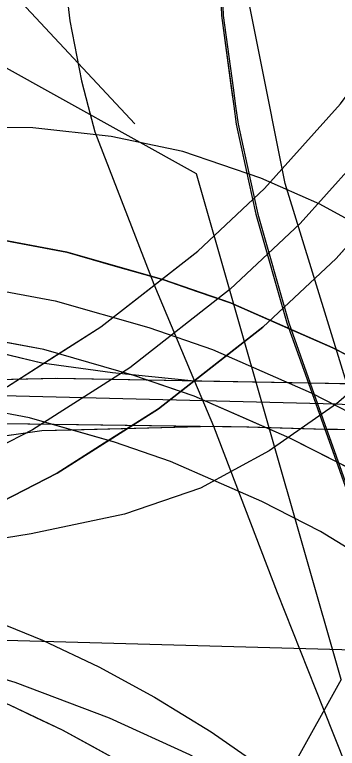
# Model space of a CAD drawing. Extents: x -132.8 to -73.3, y -60 to -26.
# Drawn here: x -125.4441 to -125.3795, y -49.2222 to -49.0755 of the extents above; entities that cross this region are included whole.
import ezdxf

# ---------------------------------------------------------------- set-up
doc = ezdxf.new("R2010")
doc.units = 0
for name, color, linetype in [('tdCoCityStreetMinor', 7, 'Continuous'), ('tdCoDivCarto', 7, 'Continuous'), ('tdCoInt', 7, 'Continuous'), ('tdCoIntCL', 7, 'Continuous'), ('tdCoIntRamp', 7, 'Continuous'), ('tdCoIntRte', 7, 'Continuous'), ('tdCoPrimary', 7, 'Continuous'), ('tdCoSectLine', 7, 'Continuous'), ('tdCoStrucDivPri', 7, 'Continuous'), ('tdCoStrucNonDivPri', 7, 'Continuous'), ('tdCoStrucPriMaintName', 7, 'Continuous')]:
    doc.layers.add(name, color=color, linetype=linetype)

msp = doc.modelspace()

# ---------------------------------------------------------------- linework, layer by layer
at = {"layer": 'tdCoCityStreetMinor'}
msp.add_lwpolyline([(-125.43317, -49.03359), (-125.4341, -49.04171), (-125.4346, -49.05116), (-125.43481, -49.06032), (-125.4342, -49.06644), (-125.43305, -49.07672), (-125.43067, -49.08872), (-125.42933, -49.09382), (-125.428, -49.0989), (-125.41623, -49.12935), (-125.40807, -49.14873), (-125.40428, -49.15776), (-125.39155, -49.191), (-125.38238, -49.2142), (-125.37548, -49.23146), (-125.37102, -49.24265), (-125.36675, -49.25358), (-125.36141, -49.26714), (-125.35664, -49.27915), (-125.34751, -49.30216)], dxfattribs=at)
at = {"layer": 'tdCoDivCarto'}
for p, q in [((-125.43861, -49.14517), (-125.45431, -49.14139)), ((-125.42447, -49.14706), (-125.43861, -49.14517)), ((-125.40807, -49.14873), (-125.42447, -49.14706)), ((-125.38495, -49.14915), (-125.40807, -49.14873)), ((-125.37015, -49.14943), (-125.38495, -49.14915)), ((-125.4386, -49.1586), (-125.40428, -49.15776)), ((-125.40428, -49.15776), (-125.39724, -49.15784)), ((-125.39724, -49.15784), (-125.38168, -49.15831)), ((-125.44995, -49.16018), (-125.4386, -49.1586)), ((-125.38168, -49.15831), (-125.37954, -49.15837)), ((-125.37954, -49.15837), (-125.35414, -49.15912))]:
    msp.add_line(p, q, dxfattribs=at)
for points in [[(-125.38537, -48.94668), (-125.38606, -48.9494), (-125.39469, -48.98516), (-125.39963, -49.01179), (-125.40185, -49.03448), (-125.40333, -49.04952), (-125.40234, -49.07566), (-125.40038, -49.09007)], [(-125.38537, -48.94668), (-125.38606, -48.9494), (-125.39469, -48.98516), (-125.39963, -49.01179), (-125.40185, -49.03448), (-125.40333, -49.04952), (-125.40234, -49.07566), (-125.40038, -49.09007)], [(-125.40038, -49.09007), (-125.39987, -49.09374)], [(-125.40038, -49.09007), (-125.39987, -49.09374)], [(-125.39987, -49.09374), (-125.39938, -49.09736), (-125.39689, -49.10872), (-125.39543, -49.11537), (-125.38927, -49.13707), (-125.38495, -49.14915), (-125.38168, -49.15831), (-125.38115, -49.1598), (-125.37728, -49.17064)], [(-125.39987, -49.09374), (-125.39938, -49.09736), (-125.39689, -49.10872), (-125.39543, -49.11537), (-125.38927, -49.13707), (-125.38495, -49.14915), (-125.38168, -49.15831), (-125.38115, -49.1598), (-125.37728, -49.17064)], [(-125.40807, -49.14873), (-125.42447, -49.14706), (-125.43861, -49.14517), (-125.45431, -49.14139), (-125.46557, -49.13761), (-125.47565, -49.13342), (-125.48691, -49.12972), (-125.49669, -49.12725), (-125.50648, -49.12553), (-125.51576, -49.12438), (-125.52501, -49.12392), (-125.53216, -49.12392), (-125.53443, -49.12403)], [(-125.33811, -49.15026), (-125.33883, -49.15024), (-125.3506, -49.14985), (-125.35483, -49.14971), (-125.37015, -49.14943), (-125.38495, -49.14915), (-125.43547, -49.14823), (-125.46802, -49.14897), (-125.49539, -49.15045), (-125.51759, -49.15291), (-125.5457, -49.15784), (-125.57307, -49.16401), (-125.59256, -49.17017), (-125.61944, -49.18053), (-125.62885, -49.18434)], [(-125.33811, -49.15026), (-125.33883, -49.15024), (-125.3506, -49.14985), (-125.35483, -49.14971), (-125.37015, -49.14943), (-125.38495, -49.14915), (-125.43547, -49.14823), (-125.46802, -49.14897), (-125.49539, -49.15045), (-125.51759, -49.15291), (-125.5457, -49.15784), (-125.57307, -49.16401), (-125.59256, -49.17017), (-125.61944, -49.18053), (-125.62885, -49.18434)], [(-125.33811, -49.15026), (-125.33883, -49.15024), (-125.3506, -49.14985), (-125.35483, -49.14971), (-125.37015, -49.14943), (-125.38495, -49.14915), (-125.40807, -49.14873)], [(-125.62631, -49.19111), (-125.62018, -49.18892), (-125.59305, -49.1793), (-125.57332, -49.17363), (-125.56247, -49.17042), (-125.53584, -49.16426), (-125.51068, -49.16031), (-125.48208, -49.1576), (-125.45569, -49.1571), (-125.39724, -49.15784), (-125.38168, -49.15831), (-125.37954, -49.15837), (-125.33925, -49.15957), (-125.3384, -49.15959)], [(-125.62631, -49.19111), (-125.62018, -49.18892), (-125.59305, -49.1793), (-125.57332, -49.17363), (-125.56247, -49.17042), (-125.53584, -49.16426), (-125.51068, -49.16031), (-125.48208, -49.1576), (-125.45569, -49.1571), (-125.39724, -49.15784), (-125.38168, -49.15831), (-125.37954, -49.15837), (-125.33925, -49.15957), (-125.3384, -49.15959)], [(-125.57462, -49.20235), (-125.55288, -49.19466), (-125.53897, -49.18973), (-125.52664, -49.18559), (-125.51638, -49.18174), (-125.50243, -49.17685), (-125.48724, -49.17133), (-125.47767, -49.16817), (-125.46652, -49.16442), (-125.45853, -49.16205), (-125.44995, -49.16018), (-125.4386, -49.1586), (-125.40428, -49.15776)], [(-125.40428, -49.15776), (-125.39724, -49.15784), (-125.38168, -49.15831), (-125.37954, -49.15837), (-125.35414, -49.15912)]]:
    msp.add_lwpolyline(points, dxfattribs=at)
at = {"layer": 'tdCoInt'}
msp.add_lwpolyline([(-125.32287, -49.94544), (-125.31786, -49.72638), (-125.31337, -49.4948), (-125.31319, -49.45383), (-125.316, -49.40864), (-125.31686, -49.40024), (-125.32363, -49.35041), (-125.34408, -49.25836), (-125.36953, -49.17562), (-125.38996, -49.10923), (-125.40057, -49.05604), (-125.4044, -49.01117), (-125.40481, -48.98416), (-125.40367, -48.95353), (-125.40201, -48.9316)], dxfattribs=at)
at = {"layer": 'tdCoIntCL'}
for points in [[(-125.35719, -49.1308), (-125.36432, -49.12461), (-125.37156, -49.11959), (-125.38306, -49.11334), (-125.39481, -49.10816), (-125.41045, -49.1028), (-125.42478, -49.09983), (-125.44039, -49.09809), (-125.45691, -49.098), (-125.47112, -49.09947), (-125.48608, -49.10259), (-125.49959, -49.10695), (-125.51226, -49.11236), (-125.52701, -49.12046), (-125.55038, -49.1318)], [(-125.35719, -49.1308), (-125.36889, -49.14394), (-125.37969, -49.15329)], [(-125.60866, -49.17959), (-125.57249, -49.16729), (-125.53615, -49.15907), (-125.51726, -49.15579), (-125.49462, -49.15323), (-125.47444, -49.15204), (-125.44639, -49.15163), (-125.37969, -49.15329)], [(-125.37969, -49.15329), (-125.3932, -49.16264), (-125.40691, -49.17012), (-125.42208, -49.17531), (-125.44078, -49.17926), (-125.45886, -49.18217), (-125.47848, -49.18385), (-125.4946, -49.18404), (-125.51309, -49.18404), (-125.53532, -49.18404), (-125.56932, -49.19055)], [(-125.37969, -49.15329), (-125.35049, -49.15502), (-125.33907, -49.1552)], [(-125.56932, -49.19055), (-125.54524, -49.19208), (-125.52634, -49.19299), (-125.50973, -49.19438), (-125.4915, -49.19678), (-125.47859, -49.19933), (-125.46434, -49.20285), (-125.44401, -49.20893), (-125.42517, -49.21606), (-125.40912, -49.22341), (-125.39757, -49.22956), (-125.37716, -49.24112), (-125.36058, -49.25507), (-125.347, -49.26805), (-125.3375, -49.27841), (-125.3078, -49.27213)]]:
    msp.add_lwpolyline(points, dxfattribs=at)
at = {"layer": 'tdCoIntRamp'}
for points in [[(-125.35397, -49.07547), (-125.3578, -49.0816), (-125.37118, -49.09962), (-125.38696, -49.1172), (-125.40094, -49.13033), (-125.42105, -49.14608), (-125.44051, -49.15846), (-125.46157, -49.16926), (-125.49101, -49.1804), (-125.53644, -49.19429), (-125.62136, -49.21692)], [(-125.45497, -49.12912), (-125.43594, -49.1327), (-125.41723, -49.13803), (-125.40452, -49.14243), (-125.38474, -49.15109), (-125.37151, -49.15784), (-125.35408, -49.16854), (-125.34063, -49.17809), (-125.32659, -49.19006), (-125.31563, -49.20037), (-125.30485, -49.21192), (-125.29369, -49.22574)]]:
    msp.add_lwpolyline(points, dxfattribs=at)
at = {"layer": 'tdCoIntRte'}
for points in [[(-125.38644, -48.9494), (-125.39507, -48.98516), (-125.40001, -49.01179), (-125.40223, -49.03448), (-125.4037, -49.04952), (-125.40272, -49.07566), (-125.40025, -49.09374), (-125.39976, -49.09736), (-125.39727, -49.10872), (-125.39581, -49.11537), (-125.38965, -49.13707), (-125.38533, -49.14915)], [(-125.38644, -48.9494), (-125.39507, -48.98516), (-125.40001, -49.01179), (-125.40223, -49.03448), (-125.4037, -49.04952), (-125.40272, -49.07566), (-125.40075, -49.09007), (-125.40025, -49.09374), (-125.39976, -49.09736), (-125.39727, -49.10872), (-125.39581, -49.11537), (-125.38965, -49.13707), (-125.38533, -49.14915)], [(-125.38533, -49.14915), (-125.43585, -49.14823), (-125.4684, -49.14897)], [(-125.38533, -49.14915), (-125.43585, -49.14823), (-125.4684, -49.14897)], [(-125.38533, -49.14915), (-125.38206, -49.15831)], [(-125.30054, -49.15224), (-125.31015, -49.15152), (-125.31797, -49.15094), (-125.33849, -49.15026), (-125.33921, -49.15024), (-125.35098, -49.14985), (-125.35521, -49.14971), (-125.37053, -49.14943), (-125.38533, -49.14915)], [(-125.38533, -49.14915), (-125.38206, -49.15831)], [(-125.30054, -49.15224), (-125.31015, -49.15152), (-125.31797, -49.15094), (-125.33849, -49.15026), (-125.33921, -49.15024), (-125.35098, -49.14985), (-125.35521, -49.14971), (-125.37053, -49.14943), (-125.38533, -49.14915)], [(-125.45607, -49.1571), (-125.39762, -49.15784), (-125.38206, -49.15831)], [(-125.45607, -49.1571), (-125.39762, -49.15784), (-125.38206, -49.15831)], [(-125.38206, -49.15831), (-125.37992, -49.15837), (-125.33963, -49.15957), (-125.33878, -49.15959), (-125.33221, -49.15979), (-125.31452, -49.16031), (-125.3106, -49.16041), (-125.29989, -49.16067)], [(-125.38206, -49.15831), (-125.38153, -49.1598), (-125.37732, -49.17159), (-125.36893, -49.19083), (-125.35475, -49.22472), (-125.35118, -49.23324), (-125.34618, -49.24483), (-125.33592, -49.26863), (-125.33342, -49.27443), (-125.3321, -49.2777), (-125.32698, -49.29037), (-125.31551, -49.31873), (-125.31413, -49.32215), (-125.31355, -49.32358), (-125.30999, -49.33238), (-125.30087, -49.36173), (-125.29396, -49.39379), (-125.29076, -49.41795), (-125.28928, -49.43645), (-125.28917, -49.44626), (-125.28911, -49.45143), (-125.28839, -49.51345)], [(-125.38206, -49.15831), (-125.37992, -49.15837), (-125.33963, -49.15957), (-125.33878, -49.15959), (-125.33221, -49.15979), (-125.31452, -49.16031), (-125.3106, -49.16041), (-125.29989, -49.16067)], [(-125.38206, -49.15831), (-125.38153, -49.1598), (-125.37766, -49.17064), (-125.37732, -49.17159), (-125.36893, -49.19083), (-125.35475, -49.22472), (-125.35118, -49.23324), (-125.34618, -49.24483), (-125.33342, -49.27443), (-125.3321, -49.2777), (-125.32698, -49.29037), (-125.32661, -49.29128), (-125.31699, -49.31508), (-125.31551, -49.31873), (-125.31413, -49.32215), (-125.30999, -49.33238), (-125.30087, -49.36173), (-125.29396, -49.39379), (-125.29076, -49.41795), (-125.28928, -49.43645), (-125.28917, -49.44626), (-125.28911, -49.45143), (-125.28829, -49.52153)]]:
    msp.add_lwpolyline(points, dxfattribs=at)
at = {"layer": 'tdCoPrimary'}
for points in [[(-125.35126, -49.14982), (-125.35483, -49.14971), (-125.37015, -49.14943), (-125.38495, -49.14915), (-125.40807, -49.14873), (-125.42447, -49.14706), (-125.43861, -49.14517), (-125.45431, -49.14139), (-125.46557, -49.13761), (-125.47565, -49.13342), (-125.48691, -49.12972), (-125.49669, -49.12725), (-125.50648, -49.12553), (-125.51576, -49.12438), (-125.52501, -49.12392), (-125.53216, -49.12392), (-125.53443, -49.12403), (-125.54071, -49.12433), (-125.54869, -49.12532), (-125.55477, -49.12614), (-125.5722, -49.1296)], [(-125.40807, -49.14873), (-125.42447, -49.14706), (-125.43861, -49.14517), (-125.45431, -49.14139), (-125.46557, -49.13761), (-125.47565, -49.13342), (-125.48691, -49.12972), (-125.49669, -49.12725), (-125.50648, -49.12553), (-125.51576, -49.12438), (-125.52501, -49.12392), (-125.53216, -49.12392), (-125.53443, -49.12403)], [(-125.40807, -49.14873), (-125.42447, -49.14706), (-125.43861, -49.14517), (-125.45431, -49.14139), (-125.46557, -49.13761), (-125.47565, -49.13342), (-125.48691, -49.12972), (-125.49669, -49.12725), (-125.50648, -49.12553), (-125.51576, -49.12438), (-125.52501, -49.12392), (-125.53216, -49.12392), (-125.53443, -49.12403)], [(-125.33811, -49.15026), (-125.33883, -49.15024), (-125.3506, -49.14985), (-125.35483, -49.14971), (-125.37015, -49.14943), (-125.38495, -49.14915), (-125.40807, -49.14873)], [(-125.33811, -49.15026), (-125.33883, -49.15024), (-125.3506, -49.14985), (-125.35483, -49.14971), (-125.37015, -49.14943), (-125.38495, -49.14915), (-125.40807, -49.14873)], [(-125.3226, -49.22767), (-125.33227, -49.21732), (-125.34223, -49.20795), (-125.35502, -49.19704), (-125.36694, -49.18857), (-125.38288, -49.17879), (-125.39464, -49.17279), (-125.41289, -49.1648), (-125.42407, -49.16093), (-125.44108, -49.15608), (-125.4581, -49.15288)], [(-125.3226, -49.22767), (-125.33227, -49.21732), (-125.34223, -49.20795), (-125.35502, -49.19704), (-125.36694, -49.18857), (-125.38288, -49.17879), (-125.39464, -49.17279), (-125.41289, -49.1648), (-125.42407, -49.16093), (-125.44108, -49.15608), (-125.4581, -49.15288)], [(-125.43275, -49.15846), (-125.44108, -49.15608), (-125.4581, -49.15288)], [(-125.57462, -49.20235), (-125.55288, -49.19466), (-125.53897, -49.18973), (-125.52664, -49.18559), (-125.51638, -49.18174), (-125.50243, -49.17685), (-125.48724, -49.17133), (-125.47767, -49.16817), (-125.46652, -49.16442), (-125.45853, -49.16205), (-125.44995, -49.16018), (-125.4386, -49.1586), (-125.40428, -49.15776)], [(-125.57462, -49.20235), (-125.55288, -49.19466), (-125.53897, -49.18973), (-125.52664, -49.18559), (-125.51638, -49.18174), (-125.50243, -49.17685), (-125.48724, -49.17133), (-125.47767, -49.16817), (-125.46652, -49.16442), (-125.45853, -49.16205), (-125.44995, -49.16018), (-125.4386, -49.1586), (-125.40428, -49.15776)], [(-125.43275, -49.15846), (-125.40428, -49.15776), (-125.39724, -49.15784), (-125.38168, -49.15831), (-125.37954, -49.15837), (-125.35414, -49.15912), (-125.34817, -49.1593)], [(-125.40428, -49.15776), (-125.39724, -49.15784), (-125.38168, -49.15831), (-125.37954, -49.15837), (-125.35414, -49.15912)], [(-125.40428, -49.15776), (-125.39724, -49.15784), (-125.38168, -49.15831), (-125.37954, -49.15837), (-125.35414, -49.15912)], [(-125.51713, -49.18202), (-125.51638, -49.18174), (-125.50243, -49.17685), (-125.48724, -49.17133), (-125.47767, -49.16817), (-125.46652, -49.16442), (-125.45853, -49.16205), (-125.44995, -49.16018), (-125.4386, -49.1586), (-125.43275, -49.15846)], [(-125.32821, -49.22167), (-125.33227, -49.21732), (-125.34223, -49.20795), (-125.35502, -49.19704), (-125.36694, -49.18857), (-125.38288, -49.17879), (-125.39464, -49.17279), (-125.41289, -49.1648), (-125.42407, -49.16093), (-125.43275, -49.15846)], [(-125.45117, -49.19538), (-125.43847, -49.2005), (-125.42721, -49.20585), (-125.41611, -49.21193), (-125.40477, -49.21883), (-125.39334, -49.22681), (-125.38564, -49.2326), (-125.37388, -49.2428), (-125.36468, -49.252), (-125.35703, -49.26018), (-125.34877, -49.27046), (-125.34127, -49.28054), (-125.33346, -49.29287), (-125.32881, -49.30088), (-125.32594, -49.30647), (-125.32207, -49.31461), (-125.31722, -49.32562), (-125.3136, -49.33524), (-125.30891, -49.35056), (-125.30349, -49.37201), (-125.30044, -49.38607), (-125.2888, -49.44619)], [(-125.45117, -49.19538), (-125.43847, -49.2005), (-125.42721, -49.20585), (-125.41611, -49.21193), (-125.40477, -49.21883), (-125.39334, -49.22681), (-125.38564, -49.2326), (-125.37388, -49.2428), (-125.36468, -49.252), (-125.35703, -49.26018), (-125.34877, -49.27046), (-125.34127, -49.28054), (-125.33346, -49.29287), (-125.32881, -49.30088), (-125.32594, -49.30647), (-125.32207, -49.31461), (-125.31722, -49.32562), (-125.3136, -49.33524), (-125.30891, -49.35056), (-125.30349, -49.37201), (-125.30044, -49.38607), (-125.2888, -49.44619)], [(-125.45117, -49.19538), (-125.43847, -49.2005), (-125.42721, -49.20585), (-125.41611, -49.21193), (-125.40477, -49.21883), (-125.39334, -49.22681), (-125.38564, -49.2326), (-125.37388, -49.2428), (-125.36468, -49.252), (-125.35703, -49.26018), (-125.34877, -49.27046), (-125.34127, -49.28054), (-125.33346, -49.29287), (-125.32881, -49.30088), (-125.32594, -49.30647), (-125.32207, -49.31461), (-125.31722, -49.32562), (-125.3136, -49.33524), (-125.30891, -49.35056), (-125.30349, -49.37201), (-125.30044, -49.38607), (-125.2888, -49.44619), (-125.28879, -49.44626)]]:
    msp.add_lwpolyline(points, dxfattribs=at)
at = {"layer": 'tdCoSectLine'}
msp.add_lwpolyline([(-125.85408, -49.18921), (-124.85997, -49.21679)], dxfattribs=at)
at = {"layer": 'tdCoStrucDivPri'}
for p, q in [((-125.40767, -49.10732), (-125.45173, -49.08283)), ((-125.3788, -49.20842), (-125.40767, -49.10732)), ((-125.3788, -49.20842), (-125.4033, -49.25246))]:
    msp.add_line(p, q, dxfattribs=at)
at = {"layer": 'tdCoStrucNonDivPri'}
for points in [[(-125.62401, -49.20689), (-125.53919, -49.18467), (-125.49424, -49.17093), (-125.46563, -49.16011), (-125.44548, -49.14978), (-125.42683, -49.13791), (-125.40746, -49.12273), (-125.39411, -49.1102), (-125.37893, -49.09329), (-125.36607, -49.07596), (-125.36245, -49.07017)], [(-125.44548, -49.14978), (-125.43616, -49.14384), (-125.42683, -49.13791), (-125.41714, -49.13032), (-125.40746, -49.12273), (-125.40078, -49.11647), (-125.39411, -49.1102), (-125.38652, -49.10174), (-125.37893, -49.09329), (-125.3725, -49.08462), (-125.36607, -49.07596), (-125.36245, -49.07017)], [(-125.33975, -49.07158), (-125.34262, -49.07617), (-125.34549, -49.08077), (-125.34751, -49.084), (-125.34953, -49.08724), (-125.35648, -49.0966), (-125.36343, -49.10595), (-125.37161, -49.11507), (-125.3798, -49.1242), (-125.38711, -49.13106), (-125.39442, -49.13792), (-125.40484, -49.14609), (-125.41527, -49.15426), (-125.4254, -49.1607), (-125.43553, -49.16715), (-125.44652, -49.17278)], [(-125.51003, -49.19667), (-125.48778, -49.18987), (-125.45751, -49.17842), (-125.43553, -49.16715), (-125.41527, -49.15426), (-125.39442, -49.13792), (-125.3798, -49.1242), (-125.36343, -49.10595), (-125.34953, -49.08724), (-125.34549, -49.08077)], [(-125.23218, -49.37104), (-125.23346, -49.358), (-125.23519, -49.3459), (-125.23785, -49.32937), (-125.24131, -49.3136), (-125.24513, -49.29816), (-125.25114, -49.28122), (-125.25682, -49.26758), (-125.26258, -49.25583), (-125.27223, -49.23972), (-125.28563, -49.21979), (-125.2973, -49.20536), (-125.30855, -49.19331), (-125.31992, -49.18261), (-125.33448, -49.17019), (-125.34856, -49.16019), (-125.36662, -49.14911), (-125.38045, -49.14205), (-125.40087, -49.13311), (-125.41423, -49.12849), (-125.43364, -49.12296), (-125.45351, -49.11922), (-125.47453, -49.11697), (-125.49926, -49.11613)], [(-125.45351, -49.11922), (-125.44358, -49.12109), (-125.43364, -49.12296), (-125.42393, -49.12573), (-125.41423, -49.12849), (-125.40755, -49.1308), (-125.40087, -49.13311), (-125.39066, -49.13758), (-125.38045, -49.14205), (-125.37354, -49.14558), (-125.36662, -49.14911), (-125.35759, -49.15465), (-125.34856, -49.16019), (-125.34152, -49.16519), (-125.33448, -49.17019), (-125.3272, -49.1764), (-125.31992, -49.18261), (-125.31423, -49.18796), (-125.30855, -49.19331), (-125.30292, -49.19934), (-125.2973, -49.20536), (-125.29147, -49.21258), (-125.28563, -49.21979), (-125.27893, -49.22976)], [(-125.25244, -49.37293), (-125.25332, -49.36039), (-125.25496, -49.34891), (-125.25751, -49.33311), (-125.26079, -49.31814), (-125.26431, -49.30392), (-125.26981, -49.28841), (-125.27505, -49.27583), (-125.28017, -49.26539), (-125.28912, -49.25045), (-125.30174, -49.23168), (-125.3124, -49.21849), (-125.32272, -49.20743), (-125.33327, -49.19751), (-125.34678, -49.18599), (-125.35959, -49.17689), (-125.37641, -49.16657), (-125.38902, -49.16013), (-125.40816, -49.15175), (-125.42024, -49.14758), (-125.43824, -49.14244), (-125.45643, -49.13902)], [(-125.30707, -49.22508), (-125.3124, -49.21849), (-125.31756, -49.21296), (-125.32272, -49.20743), (-125.32799, -49.20247), (-125.33327, -49.19751), (-125.34002, -49.19175), (-125.34678, -49.18599), (-125.35959, -49.17689), (-125.368, -49.17173), (-125.37641, -49.16657), (-125.38271, -49.16335), (-125.38902, -49.16013), (-125.39859, -49.15594), (-125.40816, -49.15175), (-125.4142, -49.14966), (-125.42024, -49.14758), (-125.42924, -49.14501), (-125.43824, -49.14244), (-125.44734, -49.14073)], [(-125.51003, -49.19667), (-125.50112, -49.19764), (-125.4912, -49.19934), (-125.48092, -49.20142), (-125.46757, -49.20522), (-125.45693, -49.20869), (-125.44506, -49.21348), (-125.43454, -49.21847), (-125.42408, -49.2242), (-125.41338, -49.23071), (-125.40252, -49.23829), (-125.39541, -49.24365), (-125.3844, -49.25319), (-125.37571, -49.26188), (-125.36858, -49.26951), (-125.36081, -49.27917), (-125.35377, -49.28862), (-125.3464, -49.30027), (-125.34206, -49.30774), (-125.33945, -49.31282), (-125.33577, -49.32058)], [(-125.44506, -49.21348), (-125.4398, -49.21597), (-125.43454, -49.21847), (-125.42931, -49.22133), (-125.42408, -49.2242)]]:
    msp.add_lwpolyline(points, dxfattribs=at)
at = {"layer": 'tdCoStrucPriMaintName'}
msp.add_line((-125.53352, -48.97567), (-125.42006, -49.09728), dxfattribs=at)

doc.saveas('drawing.dxf')
